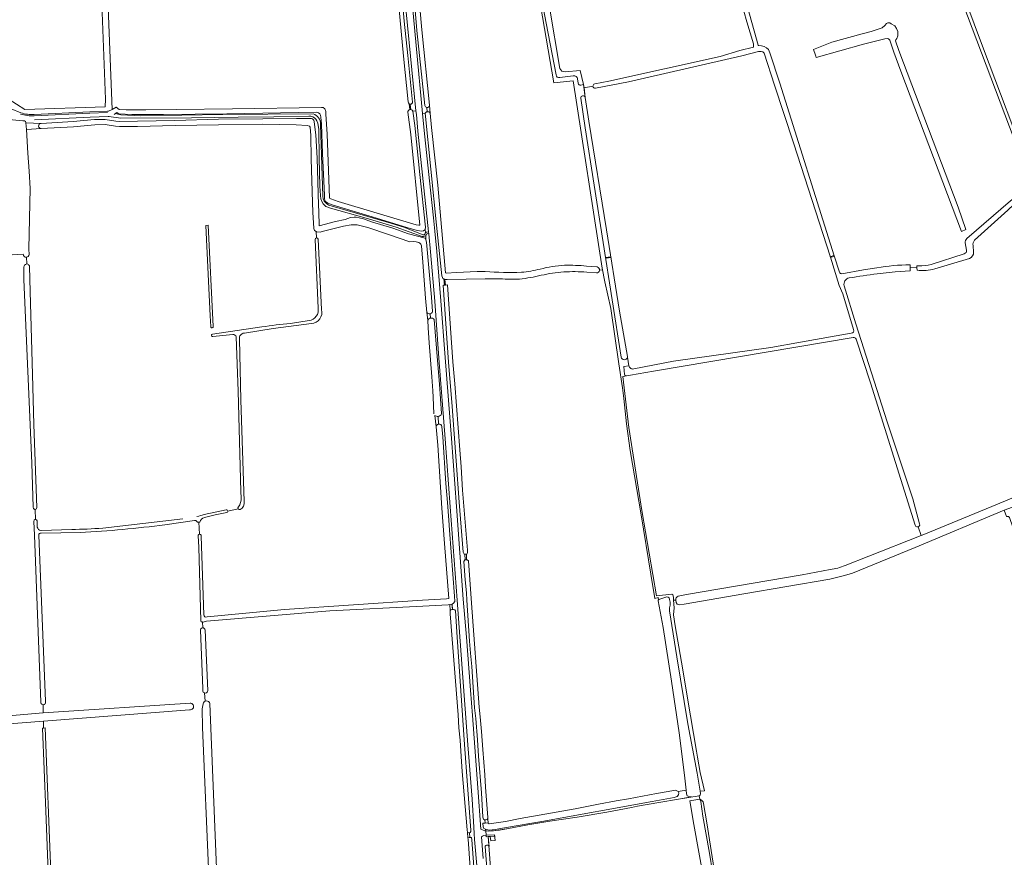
# Model space of a CAD drawing. Header units: metres. Extents: x 209813 to 223847, y 571801 to 587119.
# Tile 609 of 656: x 218727 to 219458, y 580837 to 581458. Entities that reach past the tile are written whole.
import ezdxf

# ---------------------------------------------------------------- set-up
doc = ezdxf.new("R2010")
doc.units = ezdxf.units.M
for name, color, linetype, lineweight in [('B-RO-GK-BESCHOEIING-G', 8, 'GK-BESCHOEIING', 0), ('B-RO-GR-BEPLANTING_CULTUUR_BOSPLANTSOEN-GV', 8, 'Continuous', 0), ('B-RO-GR-BOUWLAND-GV', 8, 'Continuous', 0), ('B-RO-GR-GRAS-GV', 8, 'Continuous', 0), ('B-RO-GR-GROENVOORZIENING-GV', 8, 'Continuous', 0), ('B-RO-KW-KUNSTWERK_STUW-GV', 8, 'Continuous', 0), ('B-RO-OG-TERREIN_CULTUURSCHEIDING-GV', 8, 'Continuous', 0), ('B-RO-OG-WEG-GV', 8, 'Continuous', 0), ('B-RO-VH-VERHARDING_HALFVERHARDING-GV', 8, 'Continuous', 0), ('B-RO-VH-VERHARDING_OPEN-GV', 8, 'Continuous', 0)]:
    doc.layers.add(name, color=color, linetype=linetype, lineweight=lineweight)
doc.linetypes.add('GK-BESCHOEIING', pattern='A,30,-5,[1,NLCS.shx,S=1,R=0,X=0,Y=0],-5', length=40)

msp = doc.modelspace()

# ---------------------------------------------------------------- linework, layer by layer
at = {"layer": 'B-RO-GK-BESCHOEIING-G', "flags": 128}
msp.add_lwpolyline([(219317, 581433.992), (219317.991, 581431.03)], dxfattribs=at)
at = {"layer": 'B-RO-GR-BEPLANTING_CULTUUR_BOSPLANTSOEN-GV', "flags": 128}
for points in [[(219018.837, 581390.245), (219021.23, 581390.481), (219010.974, 581494.643), (219007.068, 581522.491), (219003.08, 581551.963), (218999.827, 581575.851), (218996.545, 581600.551), (218993.029, 581626.292), (218989.961, 581648.428), (218987.137, 581667.364), (218984.64, 581666.869)], [(219027.879, 581394.426), (219021.966, 581450.226), (219019.157, 581483.609), (219007.452, 581572.065), (219003.625, 581597.986), (218999.847, 581629.843), (218995.404, 581659.018), (218993.854, 581668.696), (218991.701, 581668.269), (218993.521, 581659.111), (218994.647, 581651.343), (218996.042, 581640.072), (218997.93, 581626.491), (219000.08, 581610.777), (219002.911, 581590.57), (219005.425, 581573.233), (219008.102, 581553.204), (219011.251, 581530.23), (219016.582, 581489.816), (219026.134, 581388.661), (219028.16, 581388.845), (219029.068, 581389.81), (219029.595, 581389.834), (219029.273, 581393.011)], [(218999.341, 581562.837), (219004.187, 581525.692), (219006.149, 581513.508), (219010.354, 581480.721), (219012.511, 581457.069), (219015.214, 581431.699), (219018.687, 581397.049)]]:
    msp.add_lwpolyline(points, dxfattribs=at)
at = {"layer": 'B-RO-GR-BEPLANTING_CULTUUR_BOSPLANTSOEN-GV'}
for points in [[(219018.687, 581397.049, -0.4230626), (219016.976, 581395.502)], [(219017.355, 581391.51, -0.2835098), (219018.837, 581390.245)], [(219029.273, 581393.011, -0.3100935), (219027.879, 581394.426)]]:
    msp.add_lwpolyline(points, format="xyb", dxfattribs=at)
at = {"layer": 'B-RO-GR-BOUWLAND-GV', "flags": 128}
for points in [[(219015.473, 581397.165), (219012.078, 581431.035), (219008.519, 581468.316), (219007.004, 581482.401), (219003.234, 581512.53), (218999.957, 581534.829), (218971.261, 581533.327), (218955.18, 581532.501), (218935.435, 581531.436), (218934.489, 581542.866), (218933.804, 581559.793), (218931.592, 581594.028), (218930.516, 581607.395), (218927.389, 581651.471), (218923.163, 581718.594), (218922.139, 581739.255), (218921.715, 581740.252), (218921.382, 581740.709), (218920.664, 581741.09), (218917.259, 581741.877), (218903.953, 581743.464), (218874.759, 581748.01), (218865.552, 581750.093), (218853.609, 581754.274)], [(218787.225, 581612.919), (218795.702, 581391.516), (218798.632, 581393.203), (218801.074, 581391.453), (218806.114, 581391.287), (218820.696, 581391.181), (218843.293, 581391.66), (218884.951, 581391.993), (218951.009, 581393.097), (218952.464, 581392.936), (218953.686, 581392.091), (218954.357, 581390.156), (218954.38, 581388.154), (218955.211, 581373.319), (218957.125, 581325.985), (218957.277, 581325.575), (218958.056, 581325.191), (218963.597, 581323.264), (219021.333, 581305.954), (219023.442, 581305.649), (219024.031, 581305.691), (219017.314, 581372.905), (219015.245, 581389.447)], [(219153.855, 581410.466), (219164.262, 581412.507), (219246.958, 581430.932), (219261.608, 581435.266), (219271.599, 581437.883), (219271.564, 581440.155), (219266.646, 581456.684), (219253.329, 581504.403)], [(219120.315, 581467.385), (219128.089, 581422.012)], [(219131.903, 581419.543), (219143.146, 581420.507), (219145.578, 581410.045), (219145.955, 581407.552), (219152.532, 581408.804)], [(219016.71, 581391.497), (219016.203, 581395.759)]]:
    msp.add_lwpolyline(points, dxfattribs=at)
at = {"layer": 'B-RO-GR-BOUWLAND-GV'}
for points in [[(219128.089, 581422.012, 0.3537833), (219131.903, 581419.543)], [(219152.532, 581408.804, -0.3733985), (219153.855, 581410.466)], [(219016.203, 581395.759, -0.2687725), (219015.473, 581397.165)], [(219015.245, 581389.447, -0.3941407), (219016.71, 581391.497)]]:
    msp.add_lwpolyline(points, format="xyb", dxfattribs=at)
at = {"layer": 'B-RO-GR-GRAS-GV', "flags": 128}
for points in [[(219159.712, 581272.476), (219159.472, 581273.734), (219137.803, 581412.72), (219123.625, 581411.276), (219110.793, 581484.962), (219090.178, 581575.915), (219087.727, 581585.958), (219066.867, 581673.098), (219066.384, 581674.748), (219065.717, 581676.397), (219061.226, 581684.406), (219060.2, 581688.194), (219059.864, 581691.818), (219057.937, 581691.714)], [(218996.925, 581674.801), (218998.871, 581659.502), (219003.315, 581630.312), (219007.094, 581598.448), (219010.919, 581572.551), (219022.638, 581483.985), (219025.451, 581450.557), (219031.36, 581394.795)], [(219387.776, 581647.575), (219388.341, 581616.426), (219390.637, 581582.041), (219393.711, 581569.184), (219395.14, 581563.945), (219400.061, 581550.134), (219442.447, 581436.469), (219476.737, 581345.505), (219477.69, 581342.806), (219477.372, 581341.853), (219476.102, 581341.377), (219475.467, 581342.171), (219426.89, 581470.124), (219389.405, 581568.446), (219355.614, 581554.986), (219354.274, 581558.105), (219380.963, 581568.19)], [(218698.572, 581405.121), (218712.062, 581405.1), (218718.554, 581399.376), (218731.079, 581391.478), (218790.627, 581393.449), (218790.942, 581399.243), (218782.765, 581611.718), (218728.42, 581608.338), (218626.754, 581602.693), (218626.893, 581598.377), (218628.81, 581598.432), (218630.949, 581519.568), (218631.403, 581497.486), (218634.232, 581410.082)], [(219259.712, 581494.4), (219275.25, 581439.306), (219275.443, 581439.097), (219277.564, 581438.782), (219279.469, 581438.285), (219281.389, 581437.325), (219282.736, 581436.113), (219283.744, 581433.633), (219291.265, 581411.015), (219331.453, 581282.851), (219335.566, 581270.715)], [(219345.952, 581228.277), (219338.007, 581254.831), (219335.223, 581260.947), (219328.786, 581281.971), (219301.286, 581366.83), (219287.185, 581409.614), (219279.481, 581433.219), (219278.912, 581434.194), (219278.653, 581434.342), (219277.406, 581434.636), (219275.496, 581434.683), (219262.94, 581431.308), (219178.911, 581411.998), (219154.484, 581407.284)], [(219152.532, 581408.804), (219145.955, 581407.552), (219146.778, 581400.523)], [(219017.355, 581391.51), (219016.976, 581395.502)], [(219146.778, 581400.523), (219149.552, 581382.78), (219162.71, 581302.343), (219172.174, 581241.841), (219178.115, 581208.216)], [(219029.273, 581393.011), (219029.595, 581389.834), (219030.138, 581389.858), (219031.017, 581389.748), (219031.776, 581388.718)], [(219031.776, 581388.718), (219031.36, 581394.795)], [(219031.776, 581388.718), (219032.752, 581378.284), (219037.541, 581335.449), (219043.202, 581270.437), (219043.631, 581270.013), (219051.216, 581270.544), (219066.653, 581271.358), (219072.556, 581271.441)], [(218742.883, 581381.187), (218743.057, 581381.197), (218731.77, 581381.672), (218732.097, 581376.788), (218743.084, 581377.419)], [(218732.097, 581376.788), (218733.307, 581359.23), (218734.207, 581345.792), (218735.031, 581332.83), (218733.995, 581288.184), (218734.114, 581283.771)], [(218947.214, 581301.066), (218946.04, 581301.814), (218945.365, 581303.186), (218944.736, 581315.408), (218944.442, 581322.541), (218943.533, 581354.889), (218943.08, 581372.253), (218942.757, 581378.442), (218942.285, 581379.173), (218940.485, 581379.737), (218932.217, 581380.157), (218907.505, 581380.568), (218874.774, 581380.134), (218842.477, 581379.578), (218814.687, 581379.016), (218801.111, 581378.931), (218798.125, 581379.186), (218790.479, 581380.4), (218782.892, 581380.242), (218767.131, 581378.8), (218743.084, 581377.419)], [(219430.024, 581295.786), (219462.356, 581323.672), (219471.906, 581330.872)], [(219473.241, 581329.083), (219460.352, 581316.928), (219435.753, 581294.531)], [(218868.437, 581238.459), (218865.358, 581305.447), (218866.951, 581305.639), (218870.733, 581230.634)], [(219029.247, 581240.851), (219028.402, 581251.503), (219026.194, 581278.215), (219025.239, 581290.318), (219024.841, 581291.515), (219024.126, 581292.347), (219023.38, 581292.771), (219021.269, 581293.467), (219019.158, 581293.619), (219016.703, 581293.326), (219000.918, 581298.797), (218985.534, 581303.972), (218977.518, 581306.069), (218973.036, 581305.96), (218967.337, 581304.887), (218952.664, 581301.267), (218950.12, 581300.531), (218947.613, 581300.812), (218947.214, 581301.066), (218947.358, 581296.305)], [(218948.636, 581244.247), (218946.392, 581295.116)], [(218948.522, 581295.426), (218951.081, 581243.08)], [(219429.674, 581287.11), (219428.848, 581292.544)], [(219434.58, 581290.566), (219434.854, 581285.796)], [(218732.281, 581281.947), (218731.779, 581281.96), (218731.229, 581282.045), (218730.742, 581282.277), (218730.382, 581282.574), (218730.192, 581282.891), (218730.044, 581283.188), (218729.895, 581283.738), (218729.843, 581284.083), (218660.304, 581280.074), (218642.204, 581279.526), (218629.127, 581278.562), (218616.571, 581278.156), (218612.403, 581277.957), (218614.057, 581199.839), (218617.034, 581119.273), (218618.952, 581047.174), (218620.539, 580974.942), (218622.21, 580932.816), (218672.266, 580937.305), (218689.993, 580939.158), (218744.577, 580943.743)], [(218732.281, 581281.947), (218732.479, 581276.913)], [(219403.537, 581276.564), (219428.063, 581284.445)], [(219431.936, 581281.011), (219406.195, 581273.358)], [(218738.702, 581094.812), (218738.393, 581094.853), (218738.155, 581094.959), (218737.784, 581095.092), (218737.625, 581095.224), (218737.44, 581095.541), (218737.272, 581096.521), (218736.061, 581129.218), (218730.347, 581265.386), (218730.213, 581274.552), (218730.509, 581275.504), (218730.827, 581276.012), (218731.419, 581276.499), (218731.885, 581276.732), (218732.479, 581276.913)], [(218734.338, 581275.419), (218734.605, 581265.5), (218736.631, 581195.021), (218737.729, 581157.91), (218739.871, 581096.11)], [(219147.789, 581275.365), (219155.662, 581274.717)], [(219201.213, 581027.736), (219200.887, 581029.34), (219198.505, 581028.81), (219195.595, 581046.67), (219188.319, 581090.855), (219180.249, 581138.613), (219177.471, 581158.192), (219175.354, 581176.977), (219174.428, 581184.915), (219171.65, 581202.774), (219165.829, 581243.784), (219161.331, 581263.628), (219159.712, 581272.476), (219157.384, 581272.41)], [(219337.15, 581269.695), (219353.264, 581272.463), (219363.24, 581274.104)], [(219387.94, 581274.184), (219388.046, 581271.725), (219376.896, 581271.174), (219363.483, 581269.669)], [(219387.85, 581276.361), (219387.94, 581274.184), (219392.955, 581274.161), (219392.861, 581275.608), (219394.286, 581275.64)], [(219393.073, 581272.341), (219392.955, 581274.161)], [(219081.15, 581265.938), (219072.556, 581265.853), (219044.319, 581265.379), (219042.655, 581265.512)], [(219155.068, 581270.267), (219147.978, 581270.854)], [(219043.015, 581261.231), (219044.558, 581261.339), (219048.555, 581204.353), (219049.964, 581187.979), (219053.641, 581139.045), (219054.653, 581126.295), (219055.681, 581109.13), (219059.346, 581064.434), (219059.412, 581062.495), (219058.836, 581061.486)], [(219338.989, 581260.612), (219347.685, 581232.606), (219370.862, 581159.828), (219389.959, 581102.659), (219394.966, 581084.091)], [(218868.935, 581230.444), (218868.437, 581238.459)], [(218928.023, 581232.745), (218941.845, 581234.865)], [(219029.247, 581240.851), (219030.02, 581235.341)], [(219034.538, 581165.794), (219034.038, 581178.119), (219033.638, 581182.84), (219032.97, 581193.236), (219031.06, 581218.388), (219030.248, 581229.408), (219030.02, 581235.341)], [(218870.231, 581224.776), (218906.941, 581230.195)], [(218943.736, 581232.667), (218915.279, 581228.924), (218893.917, 581225.558)], [(218885.233, 581224.54), (218870.489, 581223.028)], [(218891.411, 581103.308), (218891.233, 581108.111), (218889.243, 581182.549), (218887.892, 581222.826)], [(218890.224, 581221.115), (218891.207, 581176.094), (218893.679, 581100.616)], [(219345.555, 581222.465), (219197.383, 581197.371), (219174.629, 581193.402), (219179.259, 581155.699), (219188.917, 581093.919), (219199.632, 581030.551), (219211.009, 581032.006), (219211.935, 581031.345), (219212.332, 581029.757), (219212.435, 581027.374), (219213.928, 581027.554)], [(219182.814, 581199.032), (219212.195, 581204.76), (219284.464, 581215.042), (219306.466, 581218.933), (219344.15, 581225.474)], [(219391.543, 581083.045), (219358.382, 581188.772), (219347.789, 581221.115)], [(219178.09, 581207.745), (219179.234, 581201.319)], [(219035.251, 581164.571), (219036.076, 581155.979)], [(219038.007, 581158.136), (219037.62, 581163.7)], [(218866.231, 581014.997), (218923.617, 581020.434), (219025.951, 581027.455), (219043.881, 581028.507), (219045.691, 581028.644), (219042.282, 581069.522), (219040.29, 581095.743), (219037.386, 581142.357), (219036.076, 581155.979)], [(219396.159, 581075.383), (219398.005, 581076.109), (219448.565, 581096.839), (219542.118, 581135.684)], [(219543.994, 581129.671), (219538.051, 581127.217), (219474.652, 581100.457), (219457.76, 581094.179), (219459.472, 581089.588), (219460.927, 581089.587), (219461.721, 581088.86), (219466.946, 581073.646), (219477.331, 581045.204), (219490.031, 581009.749), (219517.349, 580934.674), (219527.734, 580905.834), (219543.212, 580863.302), (219548.967, 580850.073), (219550.356, 580848.353), (219552.208, 580847.692), (219556.309, 580848.684), (219590.024, 580861.372), (219612.517, 580869.151)], [(218738.702, 581094.812), (218738.863, 581087.302)], [(218863.962, 581090.93), (218880.424, 581094.418)], [(218880.89, 581092.436), (218872.179, 581090.87), (218864.201, 581088.746)], [(218881.694, 581093.6), (218889.251, 581095.142)], [(219457.76, 581094.179), (219391.756, 581066.64), (219345.057, 581047.458), (219339.185, 581045.689), (219328.337, 581043.043), (219264.572, 581032.063), (219220.294, 581024.515), (219216.405, 581023.96), (219215.135, 581024.515), (219214.341, 581025.706), (219213.928, 581027.554)], [(218744.477, 580949.906), (218743.635, 580950.224), (218743.317, 580950.409), (218743.079, 580950.647), (218742.947, 580950.965), (218742.868, 580951.282), (218742.83, 580951.851), (218738.045, 581075.684), (218737.666, 581085.9), (218737.811, 581086.704), (218737.943, 581087.022), (218738.393, 581087.233), (218738.863, 581087.302)], [(218740.134, 581086.328), (218740.224, 581081.673)], [(218788.744, 581080.91), (218848.145, 581087.822)], [(218858.774, 581085.532), (218858.354, 581086.159), (218857.862, 581086.5), (218856.934, 581086.596), (218834.885, 581083.428)], [(218860.025, 581085.243), (218858.897, 581085.226), (218858.774, 581085.532)], [(218860.737, 581085.277), (218860.025, 581085.243), (218860.54, 581076.466)], [(219339.585, 581053.197), (219357.257, 581060.091), (219396.159, 581075.383), (219393.983, 581081.886)], [(218741.293, 581075.73), (218746.231, 580952.487), (218746.201, 580951.097), (218745.937, 580950.488), (218745.593, 580950.277), (218745.249, 580950.144), (218744.958, 580949.986), (218744.477, 580949.906), (218744.577, 580943.743), (218748.567, 580944.109), (218853.691, 580951.128)], [(218772.166, 581077.757), (218743.151, 581077.191)], [(218743.155, 581079.177), (218765.82, 581079.852)], [(218863.033, 581006.905), (218862.919, 581011.258), (218861.873, 581011.365), (218861.551, 581012.185), (218859.969, 581066.761), (218859.52, 581075.133)], [(218861.778, 581075.004), (218863.917, 581016.652)], [(219058.836, 581061.486), (219057.419, 581061.515), (219057.743, 581057.324), (219058.757, 581057.37), (219058.586, 581061.486)], [(219058.757, 581057.37), (219059.098, 581057.385), (219060.169, 581056.706), (219062.338, 581025.323), (219068.201, 580948.059), (219068.874, 580940.905), (219069.774, 580930.111), (219070.76, 580916.661), (219072.363, 580897.952), (219072.905, 580888.69), (219074.537, 580866.188), (219074.488, 580865.45), (219074.886, 580861.849), (219075.292, 580861.545), (219075.647, 580861.485), (219087.759, 580863.332), (219098.415, 580865.374), (219139.31, 580872.601), (219147.967, 580874.268), (219156.757, 580876.024), (219169.738, 580878.533), (219178.979, 580880.106), (219199.709, 580884.047), (219212.519, 580886.339), (219213.797, 580886.376), (219215.771, 580885.583), (219221.736, 580886.547), (219220.495, 580897.579), (219216.608, 580929.036), (219210.815, 580967.341), (219204.539, 581007.089), (219200.92, 581027.057)], [(219221.987, 581031.571), (219307.702, 581046.371), (219328.67, 581050.128)], [(219215.751, 581030.371), (219221.987, 581031.571)], [(219046.412, 581024.192), (219045.03, 581023.965), (219026.209, 581022.9), (218957.2, 581019.656), (218865.838, 581011.812), (218863.29, 581011.219), (218862.919, 581011.258)], [(219212.435, 581027.374), (219212.754, 581021.737), (219212.436, 581016.498), (219213.468, 581008.402), (219218.151, 580981.335), (219224.978, 580941.568), (219229.343, 580915.454), (219230.159, 580911.075), (219232.084, 580899.521), (219235.434, 580885.935), (219232.194, 580885.637), (219232.346, 580883.987), (219232.043, 580882.869), (219231.458, 580882.338), (219231.886, 580879.687), (219233.11, 580878.965), (219234.247, 580877.828), (219234.577, 580876.502), (219237.016, 580862.264), (219247.065, 580799.052)], [(219059.531, 580855.102), (219059.307, 580857.104), (219055.496, 580900.318), (219054.819, 580911.519), (219053.948, 580923.569), (219053.141, 580932.646), (219052.429, 580942.362), (219046.593, 581017.223), (219046.528, 581019.724)], [(218863.107, 580959.867), (218863.055, 580961.866), (218861.242, 581005.085)], [(218864.743, 581005.37), (218866.692, 580960.299)], [(218864.387, 580958.592), (218864.831, 580952.532)], [(218869.778, 580777.397), (218868.458, 580809.699), (218867.544, 580822.714), (218862.901, 580932.98), (218862.618, 580946.771), (218863.232, 580950.522)], [(218868.239, 580950.741), (218875.221, 580779.743)], [(218853.135, 580946.101), (218744.729, 580937.611)], [(218748.392, 580825.849), (218746.668, 580871.177), (218744.007, 580932.397), (218744.753, 580932.528), (218744.729, 580937.611), (218624.53, 580928.208), (218616.701, 580927.178)], [(218744.753, 580932.528), (218746.116, 580932.768), (218750.32, 580825.419), (218750.475, 580824.562), (218750.947, 580823.479), (218751.627, 580822.923), (218752.654, 580822.618), (218770.406, 580820.212)], [(219231.458, 580882.338), (219216.024, 580879.842), (219201.481, 580877.408), (219185.641, 580874.51), (219181.146, 580873.517), (219162.815, 580870.113), (219140.844, 580866.525), (219120.546, 580863.479), (219104.297, 580860.638), (219089.869, 580858.029), (219078.704, 580856.199), (219074.859, 580855.992), (219073.009, 580856.267), (219073.26, 580853.028), (219079.539, 580853.446), (219079.971, 580849.088), (219076.661, 580848.872), (219076.244, 580852.081), (219074.856, 580851.994), (219078.081, 580809.233)], [(219234.711, 580819.817), (219227.478, 580860.96), (219224.519, 580878.496), (219231.886, 580879.687)], [(219074.488, 580865.45), (219073.923, 580864.626), (219072.975, 580864.392), (219072.375, 580864.458), (219072.559, 580862.076), (219074.831, 580862.352)], [(219069.841, 580717.079), (219069.396, 580718.34), (219069.182, 580727.768), (219066.185, 580761.923), (219062.349, 580814.786), (219059.903, 580850.06), (219059.787, 580851.035)]]:
    msp.add_lwpolyline(points, dxfattribs=at)
for points in [[(219317.991, 581431.03), (219316.286, 581436.128), (219329.843, 581441.465), (219352.355, 581447.778), (219359.085, 581449.403), (219367.109, 581452.157), (219369.034, 581453.764), (219370.367, 581455.346), (219371.453, 581455.843), (219372.755, 581455.812), (219373.853, 581455.222), (219376.527, 581453.515), (219377.779, 581451.591), (219378.71, 581449.45), (219378.741, 581446.28), (219378.027, 581444.308), (219377.411, 581443.355), (219377.163, 581442.502), (219379.533, 581435.365), (219423.55, 581318.968), (219429.24, 581302.38), (219425.967, 581301.069), (219381.027, 581419.867), (219375.82, 581434.062), (219372.962, 581442.981), (219371.976, 581444.08), (219371.01, 581444.345), (219369.04, 581444.061), (219353.279, 581439.963), (219318.283, 581430.159)], [(219042.655, 581265.512), (219042.441, 581265.529), (219041.942, 581265.805), (219042.292, 581261.18), (219043.015, 581261.231)], [(219046.528, 581019.724), (219047.026, 581020.252), (219047.892, 581020.544), (219048.283, 581020.574), (219047.946, 581024.438), (219046.412, 581024.192)], [(219059.787, 580851.035), (219060.662, 580851.306), (219061.281, 580851.298), (219061.002, 580854.928), (219060.422, 580854.879), (219059.531, 580855.102)]]:
    msp.add_lwpolyline(points, close=True, dxfattribs=at)
at = {"layer": 'B-RO-GR-GRAS-GV'}
for points in [[(219154.484, 581407.284, -0.4632727), (219152.532, 581408.804)], [(219016.976, 581395.502, -0.1288808), (219016.203, 581395.759)], [(219016.71, 581391.497, -0.0883059), (219017.355, 581391.51)], [(219031.36, 581394.795, -0.481971), (219029.273, 581393.011)], [(218743.084, 581377.419, -0.9509146), (218742.883, 581381.187)], [(219428.848, 581292.544, -0.300105), (219430.024, 581295.786)], [(219435.753, 581294.531, 0.235102), (219434.58, 581290.566)], [(219428.063, 581284.445, 0.3821998), (219429.674, 581287.11)], [(218734.114, 581283.771, -0.3109083), (218732.281, 581281.947)], [(219434.854, 581285.796, -0.3800881), (219431.936, 581281.011)], [(218732.479, 581276.913, -0.2912735), (218734.338, 581275.419)], [(219072.556, 581271.441, 0.032366), (219099.558, 581270.759)], [(219099.558, 581270.759, 0.0396105), (219113.43, 581273.109)], [(219113.43, 581273.109, -0.0516872), (219131.433, 581276.01)], [(219131.433, 581276.01, -0.0242588), (219147.789, 581275.365)], [(219363.24, 581274.104, -0.0363012), (219387.85, 581276.361)], [(219406.195, 581273.358, -0.1122768), (219393.073, 581272.341)], [(219394.286, 581275.64, 0.0873023), (219403.537, 581276.564)], [(219098.089, 581265.653, -0.0108014), (219081.15, 581265.938)], [(219114.19, 581268.491, -0.0264358), (219098.089, 581265.653)], [(219130.865, 581271.067, 0.0453754), (219114.19, 581268.491)], [(219147.978, 581270.854, 0.029389), (219130.865, 581271.067)], [(219335.566, 581270.715, 0.3545114), (219337.15, 581269.695)], [(219342.74, 581266.58, 0.4497807), (219338.989, 581260.612)], [(219363.483, 581269.669, 0.0037369), (219342.74, 581266.58)], [(218941.845, 581234.865, 0.4222369), (218948.636, 581244.247)], [(218951.081, 581243.08, -0.4685267), (218943.736, 581232.667)], [(219031.655, 581239.979, -0.2766876), (219029.247, 581240.851)], [(219030.02, 581235.341, -0.2422018), (219032.083, 581236.797)], [(218870.733, 581230.634, -1.0802519), (218868.935, 581230.444)], [(218906.941, 581230.195, -0.0196259), (218928.023, 581232.745)], [(219344.15, 581225.474, 0.5194199), (219345.952, 581228.277)], [(218870.489, 581223.028, -1.0489776), (218870.231, 581224.776)], [(218887.892, 581222.826, 0.3912294), (218885.233, 581224.54)], [(218893.917, 581225.558, 0.4543822), (218890.224, 581221.115)], [(219347.789, 581221.115, 0.3713577), (219345.555, 581222.465)], [(219178.115, 581208.216, -0.0528183), (219178.09, 581207.745)], [(219179.234, 581201.319, 0.4184797), (219182.814, 581199.032)], [(219037.62, 581163.7, -0.2268918), (219035.251, 581164.571)], [(219036.076, 581155.979, -0.3786213), (219038.007, 581158.136)], [(218889.446, 581096.778, 0.188131), (218891.411, 581103.308)], [(218739.871, 581096.11, -0.3836507), (218738.702, 581094.812)], [(218893.679, 581100.616, -0.360955), (218890.847, 581094.747)], [(218858.71, 581089.542, 0.0164345), (218863.962, 581090.93)], [(218864.201, 581088.746, 0.2854484), (218860.737, 581085.277)], [(218738.863, 581087.302, -0.3605875), (218740.134, 581086.328)], [(218740.224, 581081.673, 0.3269564), (218742.85, 581079.2)], [(218834.885, 581083.428, -0.020961), (218772.166, 581077.757)], [(218742.907, 581077.219, 0.413462), (218741.293, 581075.73)], [(218765.82, 581079.852, 0.0105623), (218788.744, 581080.91)], [(219328.67, 581050.128, 0.0707162), (219339.585, 581053.197)], [(219213.928, 581027.554, -0.3061141), (219215.751, 581030.371)], [(219200.92, 581027.057, -0.2645663), (219201.213, 581027.736)], [(218863.917, 581016.652, 0.5543672), (218866.231, 581014.997)]]:
    msp.add_lwpolyline(points, format="xyb", dxfattribs=at)
for centre, radius, start, end in [((218947.463, 581295.234), 1.076, 10.279775, 189.076072), ((219155.13, 581272.523), 2.257, 268.428144, 75.447924), ((218890.272, 581095.85), 1.242, 131.659572, 297.938053), ((218880.667, 581093.45), 1.038, 282.423918, 104.095814), ((219393.267, 581083.527), 1.79, 195.622682, 18.152145), ((218860.663, 581075.315), 1.157, 344.395462, 190.039483), ((218863.003, 581005.149), 1.754, 7.239523, 183.346494), ((218864.869, 580960.356), 1.829, 195.514048, 0.963411), ((218853.663, 580948.587), 2.542, 258.014263, 92.636658), ((218865.756, 580950.155), 2.551, 13.283855, 171.887339)]:
    msp.add_arc(centre, radius, start, end, dxfattribs=at)
at = {"layer": 'B-RO-GR-GROENVOORZIENING-GV', "flags": 128}
msp.add_lwpolyline([(219076.244, 580852.081), (219079.653, 580852.294), (219079.539, 580853.446), (219073.26, 580853.028), (219073.347, 580851.9)], close=True, dxfattribs=at)
at = {"layer": 'B-RO-KW-KUNSTWERK_STUW-GV', "flags": 128}
for points in [[(219162, 581281.247), (219165.951, 581281.623), (219165.873, 581282.124), (219161.925, 581281.725)], [(219329.411, 581281.853), (219331.547, 581282.573), (219331.358, 581283.155), (219328.679, 581282.3), (219328.877, 581281.674)]]:
    msp.add_lwpolyline(points, close=True, dxfattribs=at)
at = {"layer": 'B-RO-OG-TERREIN_CULTUURSCHEIDING-GV', "flags": 128}
for points in [[(219075.431, 580856.861), (219072.911, 580857.539), (219073.009, 580856.267), (219074.859, 580855.992), (219083.219, 580856.756), (219089.869, 580858.029), (219104.297, 580860.638), (219120.546, 580863.479), (219140.844, 580866.525), (219162.815, 580870.113), (219181.146, 580873.517), (219185.641, 580874.51), (219201.481, 580877.408), (219216.024, 580879.842), (219225.712, 580881.408), (219224.489, 580881.569), (219223.124, 580882.024), (219222.442, 580882.384), (219222.063, 580883.635), (219221.736, 580886.547), (219215.771, 580885.583), (219216.34, 580884.369), (219216.101, 580883.068), (219214.927, 580881.665), (219212.836, 580880.992), (219196.454, 580878.012), (219114.64, 580863.306), (219107.113, 580861.923), (219086.932, 580858.62), (219079.872, 580857.327), (219075.596, 580856.818)], [(219245.174, 580786.003), (219248.089, 580786.467), (219247.065, 580799.052), (219237.016, 580862.264), (219234.577, 580876.502), (219234.247, 580877.828), (219233.11, 580878.965), (219231.886, 580879.687), (219232.532, 580878.038), (219234.033, 580867.159), (219239.066, 580839.75), (219245.779, 580798.206), (219245.911, 580794.164), (219246.395, 580790.503), (219246.434, 580789.121), (219246.301, 580787.797)]]:
    msp.add_lwpolyline(points, close=True, dxfattribs=at)
at = {"layer": 'B-RO-OG-WEG-GV', "flags": 128}
for points in [[(218728.104, 581389.06), (218720.762, 581392.015), (218708.124, 581399.105), (218699.427, 581399.12), (218681.752, 581393.942)], [(218798.632, 581393.203), (218795.254, 581391.227), (218794.721, 581390.939), (218794.148, 581390.689), (218793.522, 581390.478), (218792.978, 581390.342), (218792.344, 581390.238), (218779.258, 581389.806), (218737.967, 581387.751)], [(218738.005, 581386.752), (218779.299, 581388.807), (218792.403, 581389.241)], [(218799.32, 581389.325), (218798.354, 581388.504), (218799.861, 581387.966), (218802.135, 581387.531), (218817.139, 581386.723), (218877.821, 581387.742), (218944.88, 581388.221)], [(218950.3, 581380.509), (218952.032, 581327.328), (218952.335, 581325.181), (218953.017, 581323.532), (218954.205, 581322.262), (218955.157, 581321.45), (218956.611, 581320.61), (218958.939, 581319.743), (219002.592, 581307.234), (219013.071, 581303.989), (219025.763, 581298.772), (219026.373, 581298.601), (219027.174, 581298.658), (219027.498, 581298.868), (219027.689, 581299.268), (219027.975, 581299.745), (219028.28, 581300.146), (219028.141, 581302.466), (219026.919, 581301.554), (219025.472, 581301.229), (219022.098, 581301.679), (219014.511, 581304.101), (218988.724, 581311.944), (218959.89, 581320.527), (218955.884, 581322.083), (218954.044, 581323.182), (218953.479, 581324.264), (218953.268, 581325.259), (218953.268, 581327.937), (218951.78, 581358.86), (218951.08, 581380.644), (218950.718, 581385.942), (218950.433, 581387.382), (218949.945, 581388.372), (218948.969, 581389.129), (218947.465, 581389.535), (218880.937, 581388.411), (218833.901, 581387.891), (218810.421, 581387.89), (218800.679, 581388.43), (218799.32, 581389.325)], [(219028.28, 581300.146), (219028.719, 581300.451), (219029.215, 581300.604), (219030.501, 581300.777), (219026.604, 581338.17), (219022.609, 581375.51), (219021.495, 581387.793), (219021.23, 581390.481), (219018.837, 581390.245), (219020.335, 581379.637), (219024.001, 581343.345), (219028.245, 581304.33), (219028.141, 581302.466)], [(218678.101, 581388.092), (218729.548, 581383.212), (218730.64, 581383.21), (218731.376, 581382.752), (218731.756, 581381.888), (218731.77, 581381.672), (218743.057, 581381.197), (218766.871, 581382.564), (218782.666, 581384.01), (218790.692, 581384.173), (218798.585, 581382.933), (218801.25, 581382.705), (218814.64, 581382.789), (218842.39, 581383.351), (218874.714, 581384.454), (218907.493, 581384.514), (218932.476, 581384.794), (218941.653, 581384.959), (218943.57, 581384.817), (218944.515, 581384.492), (218945.312, 581383.647), (218945.744, 581382.269), (218946.878, 581372.796), (218947.784, 581355.518), (218948.775, 581320.587), (218949.083, 581315.85), (218949.411, 581305.282), (218961.598, 581308.34), (218968.589, 581309.878), (218972.658, 581311.341), (218975.294, 581311.676), (218976.837, 581311.543), (218978.947, 581311.168), (218982.28, 581310.296), (218988.101, 581308.259), (219004.097, 581303.571), (219015.747, 581299.205), (219027.981, 581296.104), (219028.641, 581294.862), (219028.605, 581298.334), (219028.185, 581297.742), (219027.479, 581297.437), (219026.793, 581297.227), (219025.858, 581297.303), (219006.509, 581304.336), (218984.214, 581310.914), (218957.813, 581318.226), (218954.442, 581319.528), (218953.474, 581320.296), (218952.406, 581321.565), (218951.338, 581323.268), (218950.637, 581325.271), (218950.336, 581327.608), (218949.936, 581334.653), (218949.268, 581355.087), (218949.035, 581376.857), (218948.748, 581379.652), (218948.386, 581381.388), (218947.738, 581383.163), (218946.975, 581384.269), (218945.945, 581385.395), (218944.591, 581386.139), (218943.084, 581386.559), (218941.634, 581386.635), (218915.716, 581386.162), (218889.274, 581385.934), (218854.663, 581385.308), (218802.251, 581385.049), (218793.188, 581386.32), (218792.732, 581386.26), (218779.427, 581385.81), (218738.15, 581383.756)], [(219066.51, 580827.821), (219064.766, 580849.819), (219064.311, 580854.307), (219064.141, 580859.048), (219062.792, 580879.863), (219059.693, 580920.166), (219055.473, 580976.771), (219051.725, 581027.529), (219046.696, 581096.623), (219042.873, 581147.272), (219038.252, 581207.118), (219035.138, 581249.204), (219032.058, 581285.898), (219030.648, 581299.369), (219029.979, 581299.447), (219029.409, 581299.293), (219028.91, 581299.001), (219028.605, 581298.334)], [(219028.641, 581294.862), (219029.117, 581293.002), (219032.757, 581252.319), (219033.516, 581241.555)], [(219031.655, 581239.979), (219032.083, 581236.797)], [(219034.685, 581235.702), (219035.371, 581226.525), (219037.453, 581202.407), (219038.675, 581187.827), (219040.181, 581165.889)], [(219040.406, 581156.392), (219041.083, 581148.676), (219043.43, 581113.98), (219044.639, 581100.003), (219045.534, 581086.754), (219046.007, 581079.288), (219049.859, 581030.523), (219049.978, 581026.553), (219049.159, 581025.212), (219048.008, 581024.478), (219048.283, 581020.574), (219049.063, 581020.633), (219050.057, 581020.336), (219050.511, 581019.66), (219051.785, 580999.999), (219057.264, 580920.479), (219061.719, 580859.924), (219062.013, 580856.898), (219062, 580855.874), (219061.517, 580854.972), (219061.002, 580854.928), (219061.281, 580851.298), (219062.351, 580851.259), (219062.715, 580849.64), (219065.715, 580809.569)], [(219075.796, 580802.705), (219072.437, 580844.55), (219072.547, 580844.83), (219072.794, 580845.214), (219073.143, 580845.508), (219073.564, 580845.685), (219073.866, 580845.731), (219074.17, 580845.716), (219074.607, 580845.581), (219074.984, 580845.324), (219075.185, 580845.095), (219075.338, 580844.83), (219075.41, 580844.645), (219074.856, 580851.994), (219073.347, 580851.9), (219073.26, 580853.028), (219071.591, 580852.78), (219070.563, 580852.461), (219069.843, 580851.732), (219071.092, 580835.677)]]:
    msp.add_lwpolyline(points, dxfattribs=at)
at = {"layer": 'B-RO-OG-WEG-GV'}
for points in [[(218737.967, 581387.751, -0.0799997), (218728.104, 581389.06)], [(218727.788, 581388.111, 0.0803792), (218738.005, 581386.752)], [(219033.516, 581241.555, -0.2614331), (219031.655, 581239.979)], [(219032.083, 581236.797, -0.2752157), (219034.685, 581235.702)], [(219040.181, 581165.889, -0.3169557), (219037.62, 581163.7)], [(219038.007, 581158.136, -0.3910664), (219040.406, 581156.392)]]:
    msp.add_lwpolyline(points, format="xyb", dxfattribs=at)
at = {"layer": 'B-RO-OG-WEG-GV', "flags": 128}
msp.add_lwpolyline([(219035.137, 581301.243), (219036.642, 581286.283), (219039.719, 581249.63), (219042.835, 581207.506), (219047.477, 581147.398), (219051.287, 581096.922), (219056.288, 581028.209), (219058.746, 581000), (219061.682, 580960.77), (219063.119, 580941.842), (219066.997, 580888.313), (219069.401, 580857.408), (219072.226, 580856.384), (219073.009, 580856.267), (219072.911, 580857.539), (219071.649, 580858.086), (219071.053, 580859.277), (219070.912, 580861.877), (219072.559, 580862.076), (219072.375, 580864.458), (219072.111, 580864.487), (219071.364, 580865.012), (219071.04, 580865.636), (219070.915, 580866.421), (219069.85, 580884.551), (219067.53, 580911.767), (219066.769, 580923.865), (219065.655, 580939.558), (219064.733, 580947.511), (219062.72, 580978.197), (219061.743, 580988.146), (219061.004, 580997.13), (219058.934, 581027.552), (219058.644, 581032.848), (219057.736, 581042.596), (219056.761, 581056.161), (219057.41, 581057.309), (219057.743, 581057.324), (219057.419, 581061.515), (219057.084, 581061.534), (219056.269, 581063.019), (219053.271, 581100.261), (219051.083, 581130.886), (219049.451, 581150.981), (219048.14, 581171.053), (219045.473, 581204.053), (219041.471, 581261.123), (219042.292, 581261.18), (219041.942, 581265.805), (219041.249, 581266.189), (219040.793, 581266.988), (219040.493, 581268.027), (219036.511, 581305.738), (219028.16, 581388.845), (219026.134, 581388.661), (219027.289, 581375.942), (219031.297, 581338.488), (219034.142, 581311.138)], close=True, dxfattribs=at)
at = {"layer": 'B-RO-VH-VERHARDING_HALFVERHARDING-GV', "flags": 128}
for points in [[(218944.88, 581388.221), (218877.821, 581387.742), (218817.139, 581386.723), (218802.135, 581387.531), (218799.861, 581387.966), (218798.354, 581388.504), (218797.302, 581387.795)], [(218793.616, 581386.392), (218793.188, 581386.32), (218802.251, 581385.049), (218854.663, 581385.308), (218889.274, 581385.934), (218915.716, 581386.162), (218941.634, 581386.635), (218943.084, 581386.559), (218944.591, 581386.139), (218945.945, 581385.395), (218946.975, 581384.269), (218947.738, 581383.163), (218948.386, 581381.388), (218948.748, 581379.652), (218949.035, 581376.857), (218949.268, 581355.087), (218949.936, 581334.653), (218950.336, 581327.608), (218950.637, 581325.271), (218951.338, 581323.268), (218952.406, 581321.565), (218953.474, 581320.296), (218954.442, 581319.528), (218957.813, 581318.226), (218984.214, 581310.914), (219006.509, 581304.336), (219025.858, 581297.303), (219026.793, 581297.227), (219027.479, 581297.437), (219028.185, 581297.742), (219028.605, 581298.334), (219028.91, 581299.001), (219029.409, 581299.293), (219029.979, 581299.447), (219030.648, 581299.369), (219030.501, 581300.777), (219029.215, 581300.604), (219028.719, 581300.451), (219028.28, 581300.146), (219027.975, 581299.745), (219027.689, 581299.268), (219027.498, 581298.868), (219027.174, 581298.658), (219026.373, 581298.601), (219025.763, 581298.772), (219013.071, 581303.989), (219002.592, 581307.234), (218958.939, 581319.743), (218956.611, 581320.61), (218955.157, 581321.45), (218954.205, 581322.262), (218953.017, 581323.532), (218952.335, 581325.181), (218952.032, 581327.328), (218950.3, 581380.509)]]:
    msp.add_lwpolyline(points, dxfattribs=at)
at = {"layer": 'B-RO-VH-VERHARDING_HALFVERHARDING-GV'}
msp.add_lwpolyline([(218950.3, 581380.509, 0.3610814), (218944.88, 581388.221)], format="xyb", dxfattribs=at)
at = {"layer": 'B-RO-VH-VERHARDING_OPEN-GV', "flags": 128}
for points in [[(219125.129, 581417.211), (219110.766, 581492.964), (219090.542, 581583.822), (219090.542, 581584.629), (219090.806, 581585.456), (219091.618, 581586.09), (219092.427, 581586.084), (219092.989, 581585.819), (219093.485, 581585.356), (219093.452, 581586.382), (219094.742, 581586.547), (219094.015, 581589.16), (219092.989, 581588.928), (219092.692, 581590.086), (219092.361, 581589.226), (219091.865, 581588.598), (219091.194, 581588.193), (219089.98, 581588.267), (219089.186, 581588.697), (219088.723, 581589.094), (219088.289, 581589.754), (219067.781, 581680.22)], [(219110.793, 581484.962), (219123.625, 581411.276), (219137.803, 581412.72), (219159.472, 581273.734), (219161.331, 581263.628), (219165.829, 581243.784), (219171.65, 581202.774), (219174.428, 581184.915), (219175.354, 581176.977), (219177.471, 581158.192), (219180.249, 581138.613), (219188.319, 581090.855), (219195.595, 581046.67), (219198.505, 581028.81), (219200.887, 581029.34), (219201.213, 581027.736)], [(219137.939, 581416.558), (219127.905, 581415.208)], [(219141.619, 581411.086), (219141.097, 581414.232)], [(219146.778, 581400.523), (219145.578, 581410.045), (219143.516, 581409.648)], [(219173.571, 581207.882), (219146.733, 581378.049), (219143.527, 581399.895)], [(219175.987, 581194.991), (219175.379, 581200.823), (219179.234, 581201.319), (219178.09, 581207.745)], [(219209.372, 581019.646), (219214.673, 580985.33), (219222.877, 580935.73), (219229.97, 580899.14), (219232.194, 580885.637), (219235.434, 580885.935), (219232.084, 580899.521), (219230.159, 580911.075), (219229.343, 580915.454), (219224.978, 580941.568), (219218.151, 580981.335), (219213.468, 581008.402), (219212.436, 581016.498), (219212.754, 581021.737), (219212.435, 581027.374), (219212.332, 581029.757), (219211.935, 581031.345), (219211.009, 581032.006), (219199.632, 581030.551), (219188.917, 581093.919), (219179.259, 581155.699), (219174.629, 581193.402), (219177.315, 581193.872)], [(219201.457, 581027.857), (219207.374, 581029.813)], [(219209.11, 581029.167), (219209.409, 581027.893)]]:
    msp.add_lwpolyline(points, dxfattribs=at)
at = {"layer": 'B-RO-VH-VERHARDING_OPEN-GV'}
for points in [[(219127.905, 581415.208, -0.4476168), (219125.129, 581417.211)], [(219141.097, 581414.232, 0.446623), (219137.939, 581416.558)], [(219143.516, 581409.648, -0.4527931), (219141.619, 581411.086)], [(219178.09, 581207.745, -0.8818471), (219173.571, 581207.882)], [(219177.315, 581193.872, -0.4410471), (219175.987, 581194.991)], [(219201.213, 581027.736, -0.0887178), (219201.457, 581027.857)], [(219207.374, 581029.813, -0.2115465), (219209.11, 581029.167)], [(219209.797, 581023.824, 0.0931653), (219209.372, 581019.646)], [(219209.409, 581027.893, -0.0771934), (219209.797, 581023.824)]]:
    msp.add_lwpolyline(points, format="xyb", dxfattribs=at)
msp.add_arc((219145.184, 581400.042), 1.665, 16.789668, 183.346494, dxfattribs=at)
msp.add_arc((219145.184, 581400.042), 1.665, 16.789668, 183.346494, dxfattribs=at)

doc.saveas('drawing.dxf')
